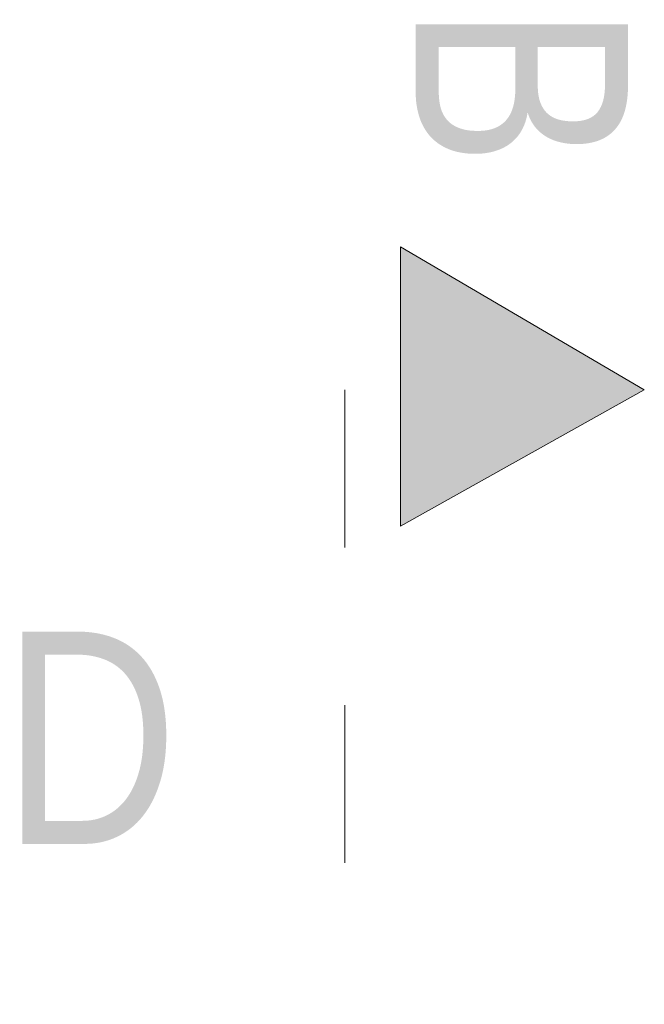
# Model space of a CAD drawing. Extents: x -631805 to -376315, y -40155 to 84873.
# Tile 395 of 398: x -395905 to -394787, y 34960 to 36723. Entities that reach past the tile are written whole.
import ezdxf

# ---------------------------------------------------------------- set-up
doc = ezdxf.new("R2010")
doc.units = 0
doc.header["$MEASUREMENT"] = 0
doc.linetypes.add('Dashed', pattern=[564.444447, 282.222223, -282.222223])
doc.layers.add('INWENT OPISY_Nr_Pióra__21', color=252, linetype='Continuous', lineweight=9)
doc.layers.add('INWENT OPISY_Nr_Pióra__41', color=252, linetype='Continuous', lineweight=15)
doc.styles.add('GENERATED_STYLE_5', font='ARIALN.TTF')

msp = doc.modelspace()

# ---------------------------------------------------------------- hatches: boundary and pattern name
at = {"layer": 'INWENT OPISY_Nr_Pióra__21', "linetype": 'Continuous', "lineweight": 15}
msp.add_hatch(color=252, dxfattribs=at).paths.add_polyline_path([(-394787.2, 36060.5), (-395223.5, 35816.2), (-395223.5, 36316.2)], flags=0)

# ---------------------------------------------------------------- linework, layer by layer
at = {"layer": 'INWENT OPISY_Nr_Pióra__41', "color": 252, "linetype": 'Continuous', "lineweight": 15}
for p, q in [((-395223.5, 35816.2), (-395223.5, 36316.2)), ((-394787.2, 36060.5), (-395223.5, 36316.2)), ((-395223.5, 35816.2), (-394787.2, 36060.5))]:
    msp.add_line(p, q, dxfattribs=at)
at = {"layer": 'INWENT OPISY_Nr_Pióra__41', "color": 252, "linetype": 'Dashed', "lineweight": 15}
msp.add_line((-395323.5, 36060.5), (-395323.5, 34960.5), dxfattribs=at)

# ---------------------------------------------------------------- texts
at = {"layer": 'INWENT OPISY_Nr_Pióra__21', "color": 252, "linetype": 'Continuous', "lineweight": 15, "insert": (-394816.4, 36604.8), "char_height": 380, "attachment_point": 2, "rotation": 270, "style": 'GENERATED_STYLE_5'}
msp.add_mtext('{B}', dxfattribs=at)
at = {"layer": 'INWENT OPISY_Nr_Pióra__21', "color": 252, "linetype": 'Continuous', "lineweight": 15, "insert": (-395779.1, 35627.6), "char_height": 380, "attachment_point": 2, "style": 'GENERATED_STYLE_5'}
msp.add_mtext('{D}', dxfattribs=at)

doc.saveas('drawing.dxf')
